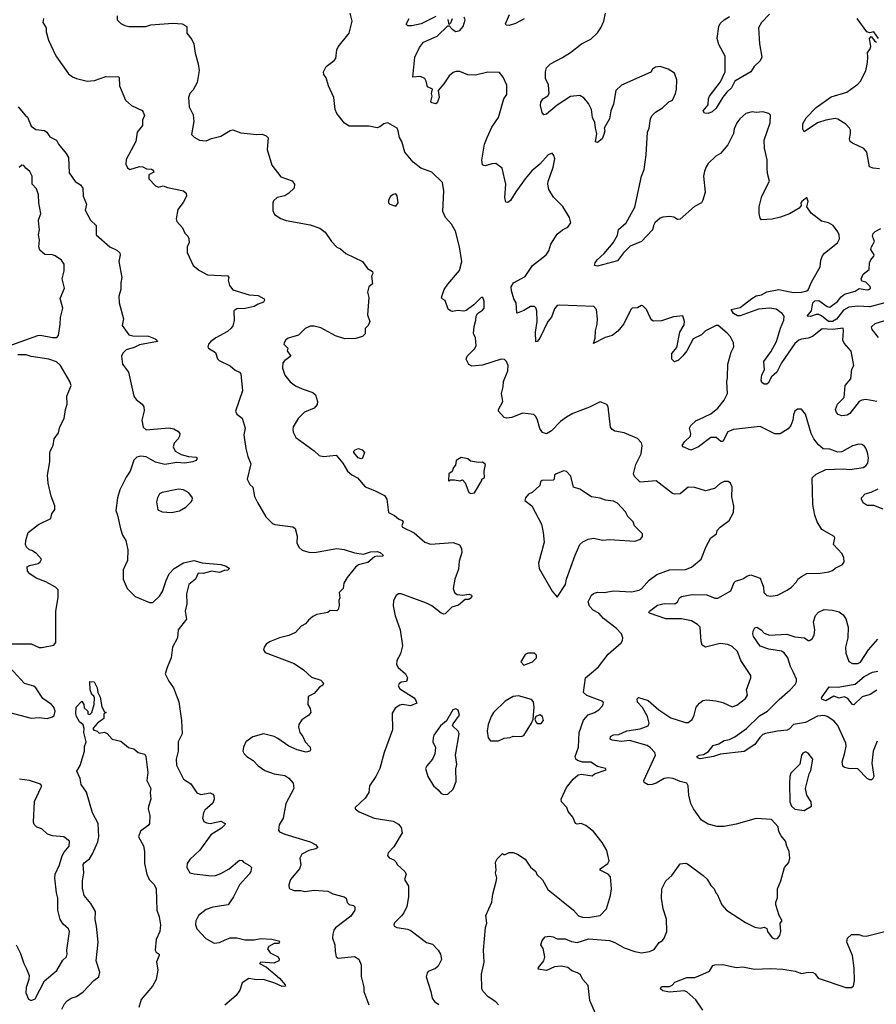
# Model space of a CAD drawing. Extents: x 2086813 to 2278017, y 548126 to 753336.
# Tile 423 of 461: x 2204309 to 2210724, y 718749 to 726127. Entities that reach past the tile are written whole.
import ezdxf

# ---------------------------------------------------------------- set-up
doc = ezdxf.new("R2010")
doc.units = 0

msp = doc.modelspace()

# ---------------------------------------------------------------- linework, layer by layer
at = {"layer": '0CON10XD'}
for points in [[(2204485.8, 726135), (2204482, 726105), (2204506, 726065), (2204508, 726035), (2204525, 725972.5), (2204579.2, 725855), (2204675, 725722), (2204705, 725698.6), (2204735, 725685.7), (2204815, 725666.7), (2204867.9, 725672.1), (2204955, 725700), (2205048.3, 725698.3), (2205053, 725693), (2205055, 725630), (2205100, 725525), (2205146.7, 725485), (2205225, 725446), (2205234, 725435), (2205242.3, 725407.7), (2205228.9, 725375), (2205227.8, 725335), (2205188.6, 725285), (2205178, 725215), (2205105, 725080), (2205103.3, 725045), (2205116.4, 725016.4), (2205133.6, 725003.6), (2205205, 725026.7), (2205230, 725025), (2205258.3, 725008.3), (2205295, 725006.7), (2205309.3, 724999.3), (2205312.5, 724985), (2205276.7, 724963.3), (2205276, 724935), (2205325, 724881.9), (2205347.1, 724872.9), (2205383, 724883), (2205415, 724870), (2205534.4, 724844.4), (2205556.1, 724826.1), (2205556.9, 724805), (2205533.4, 724756.6), (2205492.9, 724705), (2205480.8, 724635), (2205486.2, 724615), (2205527.9, 724567.9), (2205546.4, 724526.4), (2205567.5, 724505), (2205576.4, 724486.4), (2205576.7, 724455), (2205563.9, 724426.1), (2205561.7, 724381.7), (2205607.5, 724285), (2205656.4, 724246.4), (2205715, 724216.2), (2205868.6, 724208.6), (2205875.9, 724195.9), (2205871.2, 724175), (2205878.8, 724135), (2205903.8, 724103.8), (2206027.5, 724065), (2206095, 724059.4), (2206138.9, 724035), (2206142.5, 724025), (2206135, 724011.2), (2206093.6, 723996.4), (2206065, 723978.2), (2205998.1, 723961.9), (2205935, 723960.8), (2205911.2, 723945), (2205916.1, 723873.9), (2205905.9, 723834.1), (2205893.3, 723815), (2205865, 723791.2), (2205777.3, 723742.7), (2205740, 723715), (2205722.5, 723695), (2205717.5, 723675), (2205723.3, 723665), (2205774.3, 723634.3), (2205791.2, 723585), (2205802.1, 723572.1), (2205885, 723532.5), (2205921.7, 723501.7), (2205955, 723486.9), (2205965, 723473.3), (2205976.9, 723345), (2205924.1, 723194.1), (2205935, 723170), (2205975, 723140), (2205997.3, 723065), (2205987.9, 723015), (2206001.6, 722915), (2206016.6, 722855), (2206039.4, 722799.4), (2206012.5, 722685), (2206032.5, 722645), (2206053.6, 722623.6), (2206066.2, 722555), (2206089.7, 722509.7), (2206152.1, 722402.1), (2206202.7, 722352.7), (2206220, 722345), (2206355, 722325.6), (2206371.2, 722315), (2206387.7, 722257.7), (2206384.6, 722204.6), (2206402.1, 722172.1), (2206425, 722152.2), (2206475, 722137.3), (2206516.2, 722133.8), (2206685, 722164.5), (2206737.6, 722157.6), (2206815, 722132.5), (2206883, 722123), (2206935, 722139.2), (2206985, 722141.4), (2207008.8, 722135), (2207030, 722115), (2207026.4, 722103.6), (2206987, 722107), (2206965, 722102.2), (2206915, 722058.5), (2206845, 722041.4), (2206824, 722025), (2206761.7, 721948.3), (2206736.7, 721905), (2206732.5, 721865), (2206702.5, 721835), (2206707.5, 721795), (2206700, 721775), (2206701.7, 721738.3), (2206693.6, 721706.4), (2206683, 721697), (2206635, 721700), (2206615.9, 721684.1)], [(2205037.5, 726155), (2205037.5, 726125), (2205065, 726097.5), (2205095, 726082.5), (2205125, 726076.7), (2205253.6, 726076.4), (2205290.5, 726089.5), (2205455, 726101.2), (2205525, 726096.2), (2205560, 726075), (2205561.2, 726025), (2205597.5, 725977.5), (2205613.8, 725945), (2205622.5, 725875), (2205645.7, 725795), (2205652.9, 725745), (2205636.9, 725655), (2205608, 725602), (2205584, 725575), (2205574, 725545), (2205578.9, 725475), (2205607.5, 725415), (2205613.8, 725365), (2205596.4, 725266.4), (2205615, 725246.7), (2205655, 725223.8), (2205705, 725218.8), (2205745, 725236.2), (2205815, 725253.8), (2205885, 725296.2), (2205905, 725301.2), (2205965, 725280), (2206085, 725266.7), (2206125, 725268.8), (2206155, 725256.7), (2206169.3, 725240.7), (2206162, 725155), (2206195.8, 725035.8), (2206265, 724948.8), (2206348.3, 724918.3), (2206367.5, 724895), (2206363.3, 724865), (2206325, 724826.7), (2206295, 724806.7), (2206236.1, 724793.9), (2206209.3, 724770.7), (2206203.3, 724755), (2206203.6, 724696.4), (2206217, 724667), (2206265, 724636.7), (2206305, 724623.3), (2206485, 724588.8), (2206557.5, 724565), (2206597.5, 724535), (2206643.9, 724463.9), (2206685, 724422.5), (2206710.7, 724410.7), (2206752.5, 724375), (2206876.1, 724316.1), (2206913.6, 724263.6), (2206950.7, 724240.7), (2206953.3, 724225), (2206942.5, 724205), (2206951.7, 724148.3), (2206923.9, 724126.1), (2206912.5, 724085), (2206923.3, 724045), (2206914, 723915), (2206930.8, 723865), (2206918, 723835), (2206897, 723813), (2206897.1, 723772.9)], [(2207894, 718745), (2207875, 718766.7), (2207817.5, 718805), (2207780, 718845), (2207770, 718865), (2207768, 718975), (2207786.1, 719066.1), (2207782, 719155), (2207796.1, 719323.9), (2207806.1, 719356.1), (2207800.8, 719415), (2207843.8, 719515), (2207851.2, 719575), (2207878.3, 719668.3), (2207883.3, 719695), (2207871.2, 719735), (2207876.7, 719755), (2207872.5, 719815), (2207885, 719840), (2207925, 719880), (2207932.5, 719872.5), (2207945, 719872.5), (2207975, 719887.5), (2208005, 719886.7), (2208037.5, 719875), (2208095, 719836.7), (2208135, 719776.7), (2208173.3, 719745), (2208182.5, 719722.5), (2208223, 719683), (2208265, 719608.8), (2208456.2, 719455), (2208492.8, 719412.8), (2208522.6, 719402.6), (2208565, 719400), (2208655, 719415.6), (2208704, 719465), (2208734.2, 719565), (2208740.8, 719615), (2208734, 719705), (2208716.2, 719725), (2208656.2, 719755), (2208656, 719765), (2208714.2, 719805), (2208724.3, 719825), (2208705, 719902.5), (2208672.3, 719962.3), (2208605, 720043.3), (2208548, 720088), (2208515, 720103.3), (2208485, 720100), (2208472.5, 720105), (2208450.7, 720150.7), (2208417.5, 720195), (2208406.7, 720225), (2208366.7, 720265), (2208363.8, 720285), (2208405, 720373.3), (2208454, 720435), (2208491.3, 720468.7), (2208515.7, 720474.3), (2208595, 720461.2), (2208614.1, 720475.9), (2208700, 720505), (2208695, 720516.7), (2208635, 720531.2), (2208585, 720562.5), (2208525, 720564.4), (2208487.1, 720577.1), (2208475, 720586.7), (2208468, 720605), (2208493.8, 720675), (2208500, 720785), (2208530.6, 720879.4), (2208565, 720918.9), (2208613.8, 720935), (2208646, 720955), (2208674.1, 720985.9), (2208681.2, 721005), (2208675, 721018.8), (2208555, 721063.1), (2208532.5, 721085), (2208546, 721195), (2208605.7, 721244.3), (2208642.7, 721277.3), (2208716.8, 721373.2), (2208812.7, 721457.3), (2208823.8, 721475), (2208826.2, 721495), (2208816, 721525), (2208775, 721567.5), (2208679.8, 721639.8), (2208645, 721679.5), (2208602.7, 721702.7), (2208575, 721733.1), (2208565.5, 721765), (2208590, 721815), (2208605, 721827.3), (2208635, 721836.5), (2208685, 721835.7), (2208755, 721846.9), (2208890.3, 721839.7), (2208947.6, 721852.4), (2208965, 721861.2), (2209023, 721927), (2209081.4, 721968.6), (2209175, 722003.5), (2209295, 722007.5), (2209340, 722025), (2209412, 722085), (2209450.5, 722180.5), (2209484.5, 722245.5), (2209526.2, 722275), (2209531.7, 722298.3), (2209555, 722323.3), (2209621.2, 722375), (2209654, 722435), (2209658.3, 722481.7), (2209642.3, 722552.3), (2209643.8, 722625), (2209633.3, 722655), (2209615, 722666.2), (2209584.2, 722665.8), (2209555, 722651.2), (2209513.3, 722615), (2209445, 722597.5), (2209365, 722622), (2209315, 722623.8), (2209255, 722574), (2209215, 722571.2), (2209197.7, 722577.7), (2209075, 722670.8), (2208955, 722660.8), (2208912.5, 722705), (2208905.7, 722725), (2208923.1, 722795), (2208962.5, 722875), (2208970, 722935), (2208965.9, 722955.9), (2208935, 722988.8), (2208835, 723031.2), (2208765, 723043.3), (2208745, 723056.7), (2208734.3, 723074.3), (2208715.9, 723225.9), (2208705, 723242.5), (2208655, 723262.5), (2208576, 723224), (2208452.5, 723175), (2208405, 723148.8), (2208358.8, 723115), (2208292.5, 723045), (2208253, 723023), (2208225, 723032.5), (2208205, 723062.5), (2208185.9, 723125.9), (2208173.6, 723153.6), (2208158.8, 723168.8), (2208075, 723177.5), (2207995, 723145.8), (2207955, 723140), (2207937.5, 723145), (2207895, 723193.3), (2207894, 723205), (2207926, 723265), (2207917.1, 723325), (2207930.6, 723375), (2207931.1, 723415), (2207965.7, 723495), (2207965.8, 723535), (2207953.8, 723565), (2207939.5, 723579.5), (2207913.9, 723583.9), (2207775, 723537.1), (2207695, 723531.2), (2207672.3, 723542.3), (2207652, 723582), (2207660, 723605), (2207716.2, 723663.8), (2207726.9, 723685), (2207723, 723743), (2207708, 723775), (2207712.3, 723827.7), (2207726, 723875), (2207727.5, 723905), (2207737.5, 723925), (2207775, 723950), (2207786.7, 723965), (2207787.7, 724017.7), (2207776.7, 724045), (2207765, 724046.2), (2207710.5, 723989.5), (2207652.2, 723947.8), (2207635, 723942), (2207586.9, 723946.9), (2207550.3, 723940.3), (2207534.1, 723944.1), (2207518.8, 723958.8), (2207495, 724023.3), (2207473.3, 724035), (2207468.8, 724045), (2207488.8, 724105), (2207514.2, 724145.8), (2207603.6, 724246.4), (2207620, 724315), (2207602.5, 724425), (2207572.1, 724542.1), (2207543.8, 724595), (2207498.8, 724645), (2207478.8, 724688.8), (2207484.4, 724845), (2207476.2, 724906.2), (2207394.1, 724984.1), (2207313.3, 725015), (2207255, 725058), (2207191.9, 725135), (2207170.8, 725215), (2207154.2, 725245), (2207144, 725295), (2207135, 725313.3), (2207117.5, 725325), (2207065, 725354.2), (2207035, 725345.6), (2207005, 725324), (2206985, 725317.5), (2206925, 725328.9), (2206775, 725330), (2206741.7, 725351.7), (2206684.2, 725425), (2206672.5, 725455), (2206662, 725545), (2206621.2, 725631.2), (2206605, 725690), (2206587.5, 725715), (2206583.3, 725735), (2206604.1, 725775.9), (2206665, 725820), (2206676.7, 725835), (2206685, 725900), (2206695, 725922.5), (2206775, 726026.7), (2206798, 726115), (2206783.8, 726175)], [(2207425, 726151.2), (2207315, 726096), (2207245, 726082), (2207215, 726082), (2207203.9, 726093.9), (2207225.8, 726135)], [(2207721.2, 725711.2), (2207665, 725713.3), (2207605, 725738.1), (2207575, 725738.6), (2207555, 725732), (2207525, 725706.2), (2207486, 725645), (2207443, 725597), (2207451.2, 725545), (2207436.1, 725503.9), (2207425, 725497.5), (2207395, 725503.3), (2207386.7, 725515), (2207396.7, 725555), (2207393.3, 725575), (2207400, 725605), (2207362.7, 725622.7), (2207353.8, 725665), (2207343.3, 725685), (2207310.7, 725700.7), (2207252.5, 725695), (2207268.6, 725845), (2207302.5, 725917.5), (2207332.1, 725957.9), (2207435, 726004.2), (2207515, 726080), (2207525, 726080), (2207546.7, 726055), (2207575, 726039.2), (2207605, 726046.9), (2207631.1, 726075), (2207644.2, 726125), (2207638, 726145)], [(2207547.5, 726132.5), (2207535, 726100), (2207525, 726090), (2207517, 726127)], [(2208087.3, 726132.7), (2208022.6, 726097.4), (2207973.6, 726083.6), (2207953.3, 726085), (2207946, 726095), (2207977.5, 726165)], [(2210728.8, 723265), (2210645, 723280.8), (2210614.7, 723275.3), (2210595.3, 723264.7), (2210525.4, 723175), (2210505, 723162.5), (2210465, 723157.5), (2210438.3, 723168.3), (2210425, 723183.8), (2210419.1, 723205), (2210433.8, 723245), (2210484, 723295), (2210492.2, 723385), (2210534.2, 723435), (2210542.1, 723507.9), (2210556, 723535), (2210535, 723642.5), (2210483.6, 723703.6), (2210473.1, 723725), (2210479.4, 723795), (2210475, 723816.2), (2210395.2, 723804.8), (2210319.7, 723810.3), (2210247.4, 723752.6), (2210215, 723741.1), (2210165, 723734.2), (2210145, 723724.3), (2210115, 723699.4), (2210014.6, 723555), (2209979.6, 723485), (2209938.9, 723451.1), (2209915, 723404.4), (2209905, 723396.9), (2209885, 723396.9), (2209867.5, 723407.5), (2209861.8, 723425), (2209867.9, 723465), (2209886.7, 723503.3), (2209881.1, 723565), (2209935, 723638.5), (2209976.8, 723715), (2210007, 723815), (2210032.7, 723875), (2210033.2, 723905), (2210018, 723925), (2209975, 723957.7), (2209925, 723965.2), (2209842.4, 723957.6), (2209705, 723908), (2209685, 723906.8), (2209655.6, 723925), (2209636.2, 723955), (2209705, 723971.5), (2209791.8, 724038.2), (2209825, 724057.1), (2209865, 724066.4), (2209905, 724087.5), (2209994.6, 724104.6), (2210041.2, 724095), (2210105, 724083.1), (2210165, 724084.4), (2210205, 724094.4), (2210215, 724103.1), (2210240.5, 724165), (2210304.2, 724275), (2210308.6, 724325), (2210321.7, 724358.3), (2210335, 724376.7), (2210432.5, 724455), (2210447.5, 724485), (2210446.2, 724515), (2210437.3, 724537.3), (2210400, 724585), (2210365, 724605.8), (2210315, 724618), (2210236.6, 724676.6), (2210203.3, 724725), (2210214.2, 724765), (2210205, 724793.3), (2210166.2, 724765), (2210160, 724755), (2210162.5, 724735), (2210147.5, 724715), (2210075, 724672.5), (2210006.4, 724646.4), (2209945, 724631.2), (2209865, 724627.5), (2209855, 724640), (2209847.5, 724675), (2209847.5, 724725), (2209866, 724805), (2209924, 724916), (2209910.5, 724975), (2209907.8, 725017.8), (2209906.8, 725076.8), (2209886, 725165), (2209884.1, 725224.1), (2209930, 725355), (2209931.7, 725411.7), (2209920, 725425), (2209875, 725436), (2209825, 725432), (2209795, 725437.5), (2209746.7, 725425), (2209701.2, 725385), (2209680, 725355), (2209660.3, 725309.7), (2209655.8, 725275), (2209611.3, 725188.7), (2209557.5, 725125), (2209522.5, 725105), (2209465, 725048.6), (2209451.1, 725025), (2209437.4, 724992.6), (2209431.1, 724955), (2209442, 724835), (2209426.2, 724775), (2209413.8, 724755), (2209362.5, 724727.5), (2209255, 724632), (2209235, 724630), (2209207.3, 724647.3), (2209175, 724653.3), (2209125, 724648.1), (2209105, 724638.9), (2209066, 724605), (2209055.7, 724585), (2209047.5, 724552.5), (2208966.2, 724465), (2208881.4, 724428.6), (2208831.2, 724378.8), (2208785, 724320), (2208635, 724279.2), (2208613.3, 724285), (2208618, 724305), (2208633, 724327), (2208685, 724375.7), (2208753.5, 724455), (2208785, 724513.3), (2208794, 724555), (2208852, 724605), (2208915, 724722.5), (2208965.8, 724955), (2208985.8, 725005), (2209000, 725115), (2209011.1, 725285), (2209022.2, 725315), (2209033.4, 725386.6), (2209045, 725410), (2209070, 725435), (2209123, 725467), (2209169.5, 725510.5), (2209196.7, 725525), (2209221.2, 725575), (2209228.8, 725605), (2209231.2, 725675), (2209213.3, 725725), (2209165, 725756.7), (2209105, 725776.7), (2209069.3, 725770.7), (2209047.5, 725755), (2209035, 725732.5), (2208816.7, 725635), (2208774.4, 725595.6), (2208756.8, 725493.2), (2208735.7, 725445), (2208725.8, 725385), (2208686.7, 725315), (2208690, 725295), (2208683.9, 725266.1), (2208670, 725235), (2208635, 725206.7), (2208621.7, 725211.7), (2208632, 725275), (2208620, 725315), (2208617, 725357), (2208597.5, 725395), (2208590.8, 725455), (2208569.7, 725499.7), (2208535, 725540), (2208505, 725560), (2208435, 725551.9), (2208333.9, 725486.1), (2208255, 725417.8), (2208233.4, 725413.4), (2208221.1, 725431.1), (2208210, 725485), (2208211.2, 725508.8), (2208226.9, 725533.1), (2208264.2, 725555.8), (2208274, 725575), (2208269.3, 725639.3), (2208246.4, 725686.4), (2208246, 725735), (2208254, 725765), (2208285, 725795.8), (2208375, 725844), (2208435, 725881.2), (2208516.7, 725945), (2208585, 725981.4), (2208635, 726028.1), (2208662.2, 726065), (2208682.5, 726115), (2208695.6, 726175)], [(2209925, 726168.1), (2209864.4, 726105), (2209841.8, 726065), (2209848.9, 725945), (2209866.3, 725846.3), (2209855, 725819.2), (2209808.8, 725775), (2209783.3, 725735), (2209663.6, 725666.4), (2209640.8, 725615), (2209605.6, 725584.4), (2209574.4, 725545.6), (2209525.7, 725465), (2209495, 725436), (2209465, 725424.2), (2209437.5, 725427.5), (2209427.5, 725445), (2209465, 725490), (2209466.7, 725535), (2209473.8, 725555), (2209558.2, 725661.8), (2209592.9, 725735), (2209593, 725853), (2209545, 725940), (2209531.9, 725985), (2209544.5, 726075), (2209555, 726097.5), (2209584.6, 726125.4), (2209625, 726150)], [(2210740, 725985), (2210705, 726036.2), (2210675, 726027.5), (2210652.5, 726035), (2210580, 726135)], [(2210748.8, 725008.8), (2210700, 725015), (2210673.3, 725025), (2210653.8, 725135), (2210630.5, 725160.5), (2210545, 725200.6), (2210528.9, 725215), (2210523.5, 725235), (2210531.4, 725275), (2210529.7, 725299.7), (2210524, 725315), (2210495, 725344), (2210435, 725380.8), (2210415, 725385.6), (2210345, 725373.1), (2210285, 725353.1), (2210185, 725287.5), (2210175, 725307.5), (2210174.2, 725345.8), (2210199.8, 725390.2), (2210275, 725468.6), (2210385, 725548.5), (2210502.5, 725585), (2210587, 725643), (2210606.2, 725665), (2210645.8, 725744.2), (2210658.8, 725805), (2210660, 725845), (2210658.3, 725881.7), (2210676.1, 725903.9), (2210683.3, 725925), (2210673, 725987), (2210685, 726000), (2210713.3, 725965), (2210725, 725958.8)], [(2208620.5, 718680.5), (2208577.7, 718777.7), (2208565, 718890), (2208527.5, 718935), (2208509.3, 718969.3), (2208487.5, 718985), (2208445, 719000.8), (2208415, 719023.8), (2208365, 719034.3), (2208315, 719030.8), (2208255, 719001.4), (2208191.7, 719011.7), (2208194, 719025), (2208233.1, 719075), (2208241.4, 719105), (2208228.3, 719168.3), (2208212, 719195), (2208221.9, 719228.1), (2208243.3, 719255), (2208275, 719259.2), (2208304.1, 719254.1), (2208335, 719238.8), (2208395, 719240.8), (2208440.2, 719220.2), (2208485, 719212.5), (2208571.4, 719238.6), (2208725, 719226.4), (2208765, 719213.3), (2208835, 719173.1), (2208915.8, 719144.2), (2208965, 719134.4), (2209026.1, 719143.9), (2209059.5, 719160.5), (2209098.8, 719211.2), (2209122.7, 719227.3), (2209135.7, 719244.3), (2209155.8, 719295), (2209154, 719386), (2209127.1, 719465), (2209114.2, 719545), (2209116.7, 719615), (2209146.7, 719675), (2209192.5, 719715), (2209255, 719802.5), (2209295, 719807.5), (2209310.7, 719800.7), (2209427.5, 719715), (2209456.4, 719686.4), (2209485, 719640), (2209510, 719615), (2209522.5, 719585), (2209532.5, 719575), (2209567.5, 719495), (2209602.5, 719455), (2209745, 719363.3), (2209815, 719326.7), (2209855, 719320), (2209885, 719327.5), (2209905, 719317.5), (2209910, 719295), (2209945, 719246.7), (2209965, 719238.8), (2209985, 719243.3), (2210002.5, 719265), (2210010, 719295), (2210003, 719357), (2210020, 719375), (2209996, 719415), (2209971.2, 719495), (2209971.2, 719515), (2209983, 719547), (2209984, 719615), (2210008.8, 719675), (2210036.7, 719775), (2210069.3, 719810.7), (2210076.7, 719845), (2210071.2, 719895), (2210053.3, 719935), (2210045, 719972.5), (2210011.2, 720011.2), (2209993.3, 720045), (2209988.3, 720078.3), (2209940, 720135), (2209825, 720142.5), (2209675, 720098), (2209585, 720082), (2209532.3, 720082.3), (2209465, 720098.8), (2209415, 720130), (2209355, 720213.3), (2209334.3, 720254.3), (2209320, 720315), (2209315.9, 720385.9), (2209305, 720406.7), (2209255, 720419.2), (2209202.2, 720442.2), (2209165, 720446.7), (2209135, 720440.6), (2209075, 720405.7), (2209045, 720395.8), (2209015, 720394.3), (2208985, 720410), (2208984.2, 720425), (2209071.1, 720615), (2209065.7, 720635), (2209032.1, 720672.1), (2209007.6, 720687.6), (2208875, 720725.4), (2208815, 720719.1), (2208745, 720727.5), (2208731.2, 720735), (2208734, 720755), (2208755, 720768.1), (2208795, 720770.6), (2208855, 720799.1), (2208955, 720814.4), (2209015, 720836.2), (2209023.1, 720855), (2209010, 720905), (2208972.1, 720972.1), (2208935, 721014), (2208933.2, 721036.8), (2208942.7, 721047.3), (2209016.6, 721026.6), (2209095, 720954.5), (2209185, 720895.6), (2209295, 720860), (2209315, 720861.2), (2209345.8, 720884.2), (2209361.2, 720915), (2209376, 720975), (2209398.8, 721005), (2209425.7, 721024.3), (2209455, 721030.6), (2209522.7, 721022.7), (2209575, 721010.8), (2209645, 720978.8), (2209679.7, 720990.3), (2209745, 721040.8), (2209758.9, 721065), (2209751.4, 721105), (2209783.8, 721195), (2209783.6, 721213.6), (2209710.6, 721325), (2209685, 721392), (2209645, 721429.2), (2209612.5, 721445), (2209555, 721451.4), (2209445.6, 721425.6), (2209419.4, 721439.4), (2209413, 721467), (2209404.3, 721575), (2209386, 721595), (2209341.3, 721621.3), (2209265, 721637.3), (2209147.6, 721637.6), (2209025, 721680.6), (2209021.1, 721685), (2209025.6, 721695), (2209085, 721739.7), (2209135, 721753.4), (2209215, 721750), (2209236.2, 721765), (2209250, 721795), (2209265, 721804), (2209345, 721819.4), (2209455, 721816.5), (2209515, 721793.3), (2209537.2, 721792.8), (2209635, 721848), (2209660, 721910), (2209669.5, 721920.5), (2209725, 721936.7), (2209755, 721956.2), (2209785, 721966.2), (2209853.3, 721943.3), (2209879.2, 721875), (2209881.2, 721835), (2209905, 721811.2), (2209935, 721808), (2209985, 721814), (2210056.9, 721853.1), (2210089.2, 721875), (2210126.7, 721915), (2210137.5, 721935), (2210164.1, 721955.9), (2210205, 721976), (2210305, 721980), (2210369.2, 721990.8), (2210395, 722000), (2210415, 722016.7), (2210470, 722045), (2210482.5, 722065), (2210480, 722095), (2210467.5, 722125), (2210402.5, 722195), (2210412.5, 722245), (2210407.5, 722255), (2210315.7, 722305.7), (2210280.8, 722365), (2210264.2, 722415), (2210250, 722495), (2210243.3, 722695), (2210275, 722721.2), (2210345, 722755.8), (2210475, 722762), (2210525, 722756.9), (2210625, 722771.4), (2210646.2, 722785), (2210662, 722805), (2210665.8, 722845), (2210658.6, 722885), (2210645.4, 722915.4), (2210635, 722932), (2210615, 722944.2), (2210594.3, 722945.7), (2210545.6, 722934.4), (2210465, 722888), (2210435, 722885.8), (2210375, 722908.8), (2210325, 722912), (2210290.7, 722940.7), (2210255.6, 722985.6), (2210235.8, 723025), (2210195, 723170), (2210165, 723207.5), (2210135, 723207.5), (2210115, 723192.5), (2210103.8, 723165), (2210100, 723125), (2210084, 723085), (2210065, 723062), (2210005, 723023.8), (2209965, 723024), (2209855, 723079.2), (2209655, 723056.5), (2209612.3, 723037.7), (2209575, 722966), (2209560, 722965), (2209525, 722995.6), (2209485, 722995.5), (2209392.6, 722927.4), (2209335, 722901.8), (2209276.7, 722925), (2209269.2, 722935), (2209286.9, 722963.1), (2209333.8, 723005), (2209335.9, 723025.9), (2209326.2, 723065), (2209334, 723085), (2209375, 723122.5), (2209395, 723130.4), (2209485, 723174.6), (2209536.4, 723215), (2209585.8, 723275), (2209608.8, 723325), (2209604.2, 723414.2), (2209610.8, 723445), (2209613.3, 723545), (2209636.7, 723635), (2209657.1, 723675), (2209655.8, 723705), (2209631.7, 723751.7), (2209607.9, 723777.9), (2209540, 723835), (2209525, 723835.6), (2209445.8, 723795), (2209415, 723766.7), (2209353.1, 723735), (2209305, 723645.6), (2209275, 723607.5), (2209242, 723575), (2209212, 723562), (2209192.5, 723582.5), (2209193.8, 723625), (2209229.1, 723670.9), (2209251.9, 723785), (2209285, 723840), (2209288.6, 723865), (2209275, 723906.7), (2209205, 723901.2), (2209115, 723870), (2209055, 723867.5), (2209042.5, 723875), (2209030, 723895), (2209004.1, 723954.1), (2208975, 723983.8), (2208965, 723986.2), (2208935, 723968), (2208896.7, 723965), (2208885.8, 723955), (2208833.1, 723846.9), (2208787.8, 723792.2), (2208745, 723760.8), (2208694.5, 723745.5), (2208605, 723700), (2208618.3, 723741.7), (2208620, 723795), (2208633.3, 723845), (2208635.5, 723885), (2208629.4, 723955), (2208608.8, 723978.8), (2208355, 723988.5), (2208335, 723984.4), (2208315, 723959.2), (2208292.7, 723897.3), (2208263.6, 723865), (2208205, 723740), (2208185, 723715.8), (2208175, 723712), (2208171.1, 723785), (2208185.3, 723864.7), (2208180.8, 723945), (2208175, 723967.5), (2208165, 723976.7), (2208135, 723978), (2208085, 723947.5), (2208035, 723927.5), (2208031.2, 723931.2), (2208026.7, 724005), (2208010.6, 724035), (2207992.5, 724095), (2207990, 724125), (2208006.2, 724155), (2208095, 724202), (2208150, 724285), (2208252, 724365), (2208270.8, 724395), (2208285.8, 724444.2), (2208335, 724520), (2208375, 724553.3), (2208415, 724572.5), (2208437.5, 724605), (2208426.7, 724645), (2208377.3, 724727.3), (2208307.6, 724797.6), (2208272.5, 724855), (2208262.9, 724895), (2208265.7, 724914.3), (2208305, 725022.5), (2208315.8, 725085), (2208309.5, 725109.5), (2208296.1, 725126.1), (2208266, 725114), (2208203.8, 725045), (2208145, 724994), (2208094.5, 724935.5), (2208023.7, 724836.3), (2207985, 724770.8), (2207965, 724755.8), (2207950.6, 724760.6), (2207941.4, 724795), (2207950, 724895), (2207921.2, 725015), (2207875, 725048.8), (2207845, 725048), (2207795, 725031.2), (2207783.6, 725033.6), (2207775, 725040), (2207768.6, 725075), (2207790.9, 725195), (2207809.1, 725245), (2207845, 725322), (2207895, 725393.3), (2207935.6, 725534.4), (2207956.2, 725566.2), (2207956.1, 725636.1), (2207928.8, 725695), (2207901.7, 725731.7), (2207815, 725733.8), (2207721.2, 725711.2)], [(2204296.7, 725475), (2204350.7, 725410.7)], [(2204350.7, 725410.7), (2204366.1, 725396.1), (2204395, 725330), (2204430, 725305), (2204495, 725296.2), (2204512.5, 725285), (2204535, 725248.8), (2204583.3, 725225), (2204598.8, 725195), (2204657.5, 725125), (2204673.3, 725095), (2204678.3, 724978.3), (2204724.3, 724914.3), (2204765, 724890), (2204782, 724865), (2204784, 724805), (2204808, 724745), (2204799.5, 724699.5), (2204840, 724625), (2204882, 724585), (2204882, 724515), (2204983.6, 724423.6), (2205035, 724400.8), (2205059.1, 724379.1), (2205061.4, 724365), (2205050, 724315), (2205072.9, 724195), (2205065.8, 724154.2), (2205067.1, 724105), (2205052.2, 724055), (2205053.3, 724005), (2205085.6, 723885), (2205076, 723835), (2205125.7, 723765.7), (2205155, 723758.1), (2205272.5, 723755), (2205322.5, 723735), (2205336.7, 723725), (2205340, 723715), (2205205, 723689.5), (2205165, 723670.4), (2205106.2, 723653.8), (2205081.5, 723628.5), (2205070, 723605), (2205079.6, 723545), (2205122.5, 723485), (2205163.3, 723305), (2205181, 723281), (2205225.5, 723245), (2205238.2, 723225), (2205241.3, 723195), (2205222.9, 723125), (2205233.7, 723073.7), (2205255, 723053.6), (2205425, 723068.9), (2205462.1, 723062.1), (2205494.1, 723044.1), (2205508.8, 723025), (2205506.2, 723005), (2205496.2, 722985), (2205466.8, 722953.2), (2205457.5, 722925), (2205474, 722895), (2205519.1, 722869.1), (2205573.6, 722853.6), (2205630, 722850), (2205636.7, 722845), (2205636.2, 722835), (2205626.6, 722823.4), (2205605, 722813.1), (2205545, 722804.4), (2205485, 722809.4), (2205395, 722794.4), (2205325, 722811.9), (2205255, 722851.5), (2205215, 722857.1), (2205185, 722850), (2205163, 722827), (2205135.6, 722744.4), (2205105, 722700), (2205058.5, 722605), (2205040, 722545), (2205028.9, 722448.9), (2205041.4, 722415), (2205062.6, 722312.6), (2205079.2, 722265), (2205104, 722225), (2205117.5, 722155), (2205115.6, 722074.4), (2205083.1, 722005), (2205083.1, 721935), (2205114.6, 721865), (2205173.9, 721803.9), (2205279.7, 721759.7), (2205305, 721760), (2205355, 721808.5), (2205377.7, 721842.3), (2205404.5, 721925), (2205428.9, 721975), (2205465, 722014.4), (2205535, 722058), (2205613.6, 722073.6), (2205675, 722056), (2205815, 722045.7), (2205855, 722031.2), (2205880, 722015), (2205867, 722003), (2205840.7, 721999.3), (2205805, 721984), (2205745, 721994.3), (2205685, 721976.2), (2205645, 721980), (2205625.8, 721935), (2205574.2, 721895), (2205558.8, 721825), (2205559.7, 721750.3), (2205548.8, 721695), (2205558.8, 721635), (2205496.2, 721555), (2205490, 721495), (2205452.5, 721425), (2205442.5, 721345), (2205413, 721273), (2205398.8, 721225), (2205425, 721170), (2205461.2, 721121.2), (2205500.8, 721015), (2205521.2, 720875), (2205525.4, 720775), (2205496.2, 720715), (2205496.2, 720645), (2205480.4, 720585), (2205481.9, 720541.9), (2205535.7, 720435.7), (2205590.9, 720400.9), (2205635, 720334), (2205665, 720321.4), (2205735, 720332.5), (2205754.3, 720324.3), (2205763, 720313), (2205765.7, 720285), (2205754.4, 720255.6), (2205695.8, 720205), (2205685.7, 720185), (2205678.8, 720145), (2205688.3, 720118.3), (2205707.7, 720107.7), (2205735, 720104.4), (2205815, 720121.8), (2205846.7, 720105), (2205844.2, 720095), (2205820, 720070), (2205740.6, 720019.4), (2205656.9, 719905), (2205582, 719835), (2205564, 719805), (2205560, 719775), (2205583.8, 719735), (2205615, 719725.7), (2205745, 719712.5), (2205775, 719715.5), (2205815, 719729.1), (2205877, 719763), (2205955, 719830), (2205975, 719826.7), (2205985, 719813.3), (2206028.8, 719788.8), (2206043.6, 719773.6), (2206038.8, 719745), (2206028, 719725), (2205954.2, 719645), (2205908.8, 719555), (2205870, 719495), (2205755, 719477.5), (2205705, 719460), (2205648.8, 719415), (2205628.8, 719375), (2205626, 719345), (2205634.2, 719315), (2205702.2, 719242.2), (2205765, 719206.5), (2205805, 719213.1), (2205846.7, 719233.3), (2205885, 719248.1), (2205935, 719247.8), (2205995, 719231.5), (2206065, 719231.8), (2206115, 719241.3), (2206198.2, 719238.2), (2206247.5, 719225), (2206253.8, 719215), (2206246.2, 719205), (2206215, 719204.2), (2206175, 719182.5), (2206165.6, 719165), (2206184.1, 719134.1), (2206244.4, 719105), (2206252.9, 719087.1), (2206249.2, 719075), (2206212.9, 719057.1), (2206114.2, 719065.8), (2206103.8, 719055), (2206157.5, 719027.5), (2206254.4, 718945), (2206298, 718895), (2206300, 718885), (2206275, 718882.2), (2206218.6, 718908.6), (2206135, 718935.3), (2206083.4, 718933.4), (2206025, 718942.5), (2205975, 718910), (2205956.2, 718855), (2205928.8, 718815), (2205845, 718743.8)], [(2204215, 723679.1), (2204445, 723761.4), (2204465, 723764.2), (2204555, 723744.4), (2204586.7, 723745), (2204598.8, 723761.2), (2204612.9, 723845), (2204613.9, 723895), (2204630.9, 723965), (2204612.7, 724037.3), (2204643.1, 724115), (2204627.5, 724185), (2204640.6, 724245), (2204641.9, 724295), (2204622.5, 724325), (2204575, 724358.1), (2204555, 724365.7), (2204497.7, 724367.7), (2204460.4, 724400.4), (2204453.1, 724425), (2204457.1, 724475), (2204450.6, 724515), (2204456.5, 724555), (2204451.5, 724595), (2204449.5, 724625), (2204466, 724675), (2204451, 724755), (2204450.3, 724815), (2204435, 724858.6), (2204401.4, 724895), (2204400.9, 724955), (2204385, 724989.2), (2204354, 725015), (2204340, 725035), (2204325, 725037.5), (2204305, 725018.8)], [(2207125, 724730), (2207142.5, 724755), (2207136.4, 724806.4), (2207125, 724822.5), (2207105, 724817.5), (2207085, 724802.5), (2207070, 724775), (2207070, 724755), (2207080, 724745), (2207125, 724730)], [(2210825.8, 724015.8), (2210675.8, 723974.2), (2210585, 723980.6), (2210518, 723972), (2210479.7, 723950.3), (2210425, 723882.6), (2210395, 723864.4), (2210365, 723866.4), (2210315, 723908.8), (2210295, 723918), (2210275, 723918.2), (2210232.3, 723902.3), (2210207.5, 723905), (2210214.8, 723915.2), (2210239.6, 723945), (2210249.2, 724005), (2210265, 724021.2), (2210295, 724022.2), (2210355, 723978.5), (2210375, 723971.8), (2210434.6, 724015), (2210460.3, 724049.7), (2210485, 724069.6), (2210565, 724093.1), (2210595, 724112.9), (2210655, 724103.1), (2210668.8, 724105), (2210680, 724115), (2210677.4, 724127.4), (2210645, 724160), (2210615, 724167.5), (2210610, 724185), (2210625, 724220), (2210671.9, 724255), (2210674, 724305), (2210682.7, 724327.3), (2210706, 724355), (2210708, 724365), (2210684.3, 724405), (2210687.8, 724425), (2210711.5, 724465), (2210695.6, 724505), (2210701.9, 724525), (2210715, 724539.2), (2210757.3, 724562.7)], [(2206897.1, 723772.9), (2206876.3, 723753.7), (2206825, 723737.1), (2206744.3, 723734.3), (2206675, 723758.8), (2206565, 723817.5), (2206515, 723830.8), (2206485, 723830), (2206447.7, 723812.3), (2206395.9, 723764.1), (2206320.3, 723739.7), (2206303, 723727), (2206288.8, 723705), (2206286.7, 723695), (2206316.1, 723666.1), (2206312.5, 723645), (2206340, 723605), (2206295, 723574), (2206278.8, 723555), (2206276.2, 723515), (2206295, 723462.5), (2206335, 723413.3), (2206375, 723383.8), (2206425, 723360), (2206505, 723333.3), (2206523.3, 723315), (2206539.2, 723265), (2206535.7, 723244.3), (2206515, 723216.7), (2206442.5, 723185), (2206395, 723137.5), (2206357.5, 723075), (2206353.3, 723055), (2206357.5, 723035), (2206377.5, 722995), (2206515, 722896.7), (2206551.7, 722861.7), (2206583.2, 722853.2), (2206680, 722865), (2206730, 722805), (2206762.5, 722745), (2206795, 722717.5), (2206837.5, 722695), (2206896.1, 722626.1), (2206965, 722600), (2207041.7, 722561.7), (2207058, 722535), (2207070, 722435), (2207115, 722410.8), (2207145, 722385.6), (2207173.3, 722375), (2207181.2, 722365), (2207170, 722335), (2207176.7, 722325), (2207262.7, 722282.7), (2207341.7, 722211.7), (2207385, 722196.4), (2207555, 722208.9), (2207602.7, 722192.7), (2207618, 722165), (2207620, 722135), (2207600.8, 722069.2), (2207595, 722010), (2207567.5, 721935), (2207554, 721865), (2207564, 721835), (2207585, 721820.6), (2207624.2, 721815.8), (2207675, 721822), (2207692.5, 721815), (2207693.8, 721805), (2207681.3, 721788.7), (2207672.7, 721782.7), (2207645, 721782.5), (2207595, 721740), (2207545, 721724.3), (2207495, 721673.8), (2207485, 721671.2), (2207465, 721680), (2207396.2, 721735), (2207355, 721754.4), (2207165, 721825.8), (2207145, 721826), (2207127, 721813), (2207108.6, 721775), (2207106.7, 721735), (2207120.6, 721660.6), (2207158.9, 721555), (2207175.5, 721435), (2207161.1, 721375), (2207132.9, 721325), (2207131.4, 721295), (2207143.7, 721273.7), (2207198, 721225), (2207213.8, 721195), (2207205, 721167.5), (2207165, 721163.8), (2207149.5, 721150.5), (2207143.8, 721135), (2207155, 721114), (2207262.5, 721045), (2207276.7, 721026.7), (2207282.5, 721005), (2207235, 720985.8), (2207175, 720994.4), (2207155, 720990.6), (2207121.1, 720968.9), (2207099.5, 720930.5), (2207101.1, 720805), (2207038.1, 720635), (2207005.6, 720515), (2206975.7, 720455), (2206929.2, 720385), (2206924, 720335), (2206895, 720293.3), (2206820, 720225), (2206820, 720215), (2206851.7, 720191.7), (2206962.7, 720142.7), (2207105, 720122.5), (2207145, 720099.2), (2207165.8, 720075), (2207173.8, 720035), (2207110.5, 719929.5), (2207067.5, 719885), (2207062.5, 719865), (2207075, 719847.5), (2207110.7, 719830.7), (2207126.4, 719816.4), (2207137.5, 719795), (2207192.5, 719745), (2207202.5, 719725), (2207191.2, 719685), (2207220, 719635), (2207220, 719555), (2207207.3, 719482.7), (2207185.9, 719434.1), (2207167.7, 719412.3), (2207115, 719360), (2207110, 719345), (2207113.6, 719333.6), (2207133.9, 719323.9), (2207215, 719312), (2207239.7, 719299.7), (2207355, 719213.3), (2207399.3, 719199.3), (2207443.9, 719153.9), (2207461.2, 719125), (2207468.8, 719085), (2207444, 719035), (2207423.4, 719016.6), (2207368.8, 718995), (2207360, 718985), (2207352, 718955), (2207387.5, 718845), (2207396.7, 718795), (2207415, 718771.2), (2207448.8, 718748.8)], [(2210741.4, 723745), (2210694, 723805), (2210688, 723825), (2210715, 723850), (2210835, 723888.9)], [(2204225, 721451.2), (2204395, 721448.9), (2204455, 721423.6), (2204475, 721421.8), (2204565, 721440), (2204579.7, 721460.3), (2204580, 721695), (2204597.2, 721797.2), (2204596.4, 721855), (2204577.5, 721875), (2204505, 721914.4), (2204431.8, 721941.8), (2204384, 721975), (2204367.5, 721995), (2204365, 722026.7), (2204382.7, 722037.3), (2204447, 722053), (2204462.5, 722065), (2204472.5, 722085), (2204435, 722127.5), (2204400.7, 722150.7), (2204382.5, 722155), (2204360, 722175), (2204351.2, 722195), (2204353.8, 722225), (2204373.3, 722285), (2204448.8, 722345), (2204541.7, 722388.3), (2204548.8, 722425), (2204572.7, 722457.3), (2204572.5, 722485), (2204545, 722557.5), (2204520.8, 722655), (2204518, 722715), (2204533.8, 722815), (2204534.1, 722875.9), (2204538, 722895), (2204560, 722935), (2204568, 722985), (2204599.5, 723030.5), (2204608.8, 723075), (2204642.3, 723137.7), (2204651.2, 723205), (2204663.3, 723245), (2204661.2, 723305), (2204693.8, 723385), (2204684.4, 723415), (2204614.5, 723534.5), (2204585, 723563.2), (2204527.3, 723582.7), (2204395, 723603.1), (2204355.9, 723615.9), (2204293.7, 723616.3)], [(2206865, 722836.7), (2206843.3, 722845), (2206810, 722885), (2206810, 722895), (2206820, 722905), (2206845, 722913.3), (2206872.5, 722905), (2206890, 722885), (2206875, 722842.5), (2206865, 722836.7)], [(2207687, 722577), (2207715, 722582.5), (2207770, 722675), (2207770, 722685), (2207790, 722695), (2207787.5, 722745), (2207797.5, 722795), (2207775, 722812.5), (2207745, 722810), (2207685, 722820), (2207665, 722837.5), (2207615, 722847.5), (2207577.5, 722825), (2207571.7, 722788.3), (2207558.3, 722771.7), (2207548.3, 722741.7), (2207522.5, 722725), (2207520, 722675), (2207525, 722670), (2207535, 722680), (2207565, 722680), (2207605, 722672.5), (2207625, 722680), (2207645.9, 722655.9), (2207672.5, 722585), (2207687, 722577)], [(2208335, 721800), (2208397.5, 721895), (2208402.9, 721935), (2208470, 722115), (2208504, 722195), (2208525.5, 722214.5), (2208565, 722234.3), (2208605, 722241.4), (2208675, 722227.5), (2208725, 722230.8), (2208915, 722220), (2208957.5, 722235), (2208972.5, 722255), (2208972.5, 722275), (2208912.5, 722335), (2208903.8, 722365), (2208863.5, 722403.5), (2208845, 722438.8), (2208786.7, 722505), (2208755, 722519.2), (2208695, 722526.2), (2208655, 722541.2), (2208591.1, 722551.1), (2208505, 722608.8), (2208457.5, 722625), (2208437.2, 722707.2), (2208405, 722742.5), (2208385, 722745.8), (2208325.9, 722724.1), (2208313.3, 722715), (2208312.5, 722685), (2208305, 722677.5), (2208222.5, 722675), (2208210, 722665), (2208203.8, 722636.2), (2208147.5, 722585), (2208118.3, 722571.7), (2208096.7, 722545), (2208092.5, 722525), (2208143.6, 722483.6), (2208215.8, 722345.8), (2208230, 722285), (2208237.7, 722212.3), (2208193.8, 722055), (2208198.8, 722015), (2208297.5, 721845), (2208335, 721800)], [(2205445, 722434.7), (2205505, 722445.7), (2205552, 722475), (2205593.8, 722515), (2205601.2, 722525), (2205602, 722545), (2205575, 722581.2), (2205535, 722604.2), (2205498.3, 722608.3), (2205375, 722584.3), (2205355.6, 722574.4), (2205340, 722545), (2205334.2, 722515), (2205344.3, 722455), (2205375, 722438.5), (2205445, 722434.7)], [(2210775, 722459.5), (2210705, 722485.8), (2210655, 722486.2), (2210626.4, 722506.4), (2210612.5, 722535), (2210613.3, 722545), (2210640, 722575), (2210685, 722587.1), (2210738.3, 722611.7)], [(2210104.8, 721234.8), (2210081.4, 721281.4), (2210060.4, 721345), (2210035, 721382.5), (2210014.7, 721394.7), (2209919.6, 721409.6), (2209855, 721431.8), (2209805.6, 721505), (2209798.6, 721525), (2209801.2, 721545), (2209815, 721570), (2209830, 721575), (2209861.4, 721555), (2209885, 721530.6), (2209924.6, 721514.6), (2210055, 721522.2), (2210115, 721503.8), (2210185.5, 721495.5), (2210215, 721476.2), (2210225, 721476.2), (2210245, 721486.7), (2210260, 721515), (2210263.8, 721555), (2210254, 721615), (2210268.3, 721661.7), (2210291.7, 721688.3), (2210332.7, 721707.3), (2210395, 721701.9), (2210445, 721690), (2210475, 721666.2), (2210495, 721636.7), (2210512.9, 721575), (2210510.8, 721495), (2210494.3, 721425.7), (2210495, 721380), (2210517.7, 721317.7), (2210545, 721302), (2210585, 721302.9), (2210605, 721312.5), (2210666, 721404), (2210735, 721484.2)], [(2206615.9, 721684.1), (2206535, 721668.8), (2206505, 721653.8), (2206471.7, 721628.3), (2206448.8, 721601.2), (2206417.3, 721582.7), (2206375, 721536.2), (2206325, 721512), (2206255, 721494.2), (2206180, 721465), (2206153.4, 721446.6), (2206140, 721425), (2206134, 721404), (2206145.9, 721385.9), (2206365, 721302.5), (2206435.4, 721255.4), (2206495, 721201.2), (2206565, 721178), (2206583.8, 721155), (2206579.5, 721140.5), (2206553.3, 721125), (2206513, 721077), (2206470, 721055), (2206467.5, 720995), (2206483.3, 720965), (2206488.8, 720935), (2206475, 720916.2), (2206420.5, 720879.5), (2206400, 720845), (2206397.5, 720825), (2206406.2, 720785), (2206428.8, 720755), (2206446.7, 720715), (2206483.3, 720675), (2206487.5, 720655), (2206482.5, 720645), (2206455, 720637.5), (2206387.5, 720655), (2206325, 720684), (2206241.1, 720741.1), (2206215, 720756.2), (2206135, 720776), (2206055, 720752.5), (2206001.2, 720715), (2205983.8, 720675), (2205980, 720645), (2205990, 720625), (2206010, 720605), (2206056, 720575), (2206095.4, 720535.4), (2206145, 720500), (2206215, 720476.7), (2206295, 720462.9), (2206325, 720443.3), (2206355.6, 720405), (2206361.9, 720365), (2206302.9, 720255), (2206280.8, 720145), (2206252.9, 720095), (2206246.2, 720055), (2206255, 720041.2), (2206293.3, 720025), (2206485, 719966.5), (2206526.7, 719945), (2206542.5, 719925), (2206527.5, 719915), (2206475, 719902), (2206421.2, 719875), (2206407.5, 719845), (2206414.4, 719795), (2206403, 719763), (2206336.2, 719685), (2206323.3, 719643.3), (2206327, 719617), (2206365, 719602.5), (2206413, 719603), (2206445, 719593.8), (2206515, 719605.6), (2206617.5, 719597.5), (2206655, 719578.1), (2206738.8, 719555), (2206754.1, 719544.1), (2206762.1, 719512.1), (2206775, 719496.2), (2206808.6, 719488.6), (2206818.6, 719478.6), (2206818.6, 719455), (2206789.7, 719410.3), (2206675, 719322.5), (2206662.5, 719305), (2206653.3, 719275), (2206652.5, 719245), (2206670, 719195), (2206671.2, 719145), (2206680, 719105), (2206695, 719093.8), (2206815, 719106.1), (2206848.1, 719088.1), (2206865.5, 719045), (2206866.4, 718956.4), (2206886.4, 718876.4), (2206886.7, 718845), (2206924, 718745)], [(2208085, 721290), (2208150, 721315), (2208180, 721345), (2208180, 721365), (2208165, 721380), (2208115, 721380), (2208095, 721370), (2208062.5, 721315), (2208085, 721290)], [(2204225, 720937.5), (2204395, 720892.5), (2204455, 720897.5), (2204515, 720891.9), (2204555, 720901.9), (2204566.3, 720913.7), (2204574.2, 720945), (2204564.2, 720975), (2204545.8, 720995), (2204481.1, 721041.1), (2204429.8, 721119.8), (2204415, 721132.9), (2204343.4, 721153.4), (2204235, 721274)], [(2210727.9, 721102.1), (2210678.5, 721071.5), (2210617.4, 721052.6), (2210555, 720994.2), (2210545, 720996), (2210510.8, 721040.8), (2210485, 721052.5), (2210445, 721043.1), (2210405, 721059.2), (2210345, 721022.2), (2210316, 721035), (2210313.8, 721045), (2210371.1, 721128.9), (2210435, 721126.6), (2210565, 721147.9), (2210632.7, 721205), (2210695, 721237.7), (2210735, 721246.4)], [(2210730.2, 720719.8), (2210700, 720645), (2210690, 720555), (2210705.8, 720455), (2210696.7, 720435), (2210688.3, 720431.7), (2210675, 720431.2), (2210655, 720442), (2210585, 720513.8), (2210515, 720516.2), (2210485, 720523.3), (2210472.5, 720532.5), (2210469.2, 720565), (2210486.7, 720623.3), (2210497.3, 720682.7), (2210495, 720706.7), (2210435, 720838), (2210405, 720874.3), (2210355, 720905.7), (2210333, 720913), (2210285, 720908.9), (2210195, 720861.5), (2210105, 720846.9), (2210075, 720813.1), (2210057.4, 720802.6), (2209985, 720795.2), (2209895, 720778.5), (2209875, 720769.8), (2209850.9, 720749.1), (2209814.6, 720695), (2209735, 720642.5), (2209557.3, 720622.7), (2209505, 720605.5), (2209405, 720588.9), (2209384, 720595), (2209380, 720605), (2209397.5, 720615), (2209429.8, 720620.2), (2209467.1, 720642.9), (2209502, 720688), (2209545, 720700.7), (2209585, 720724.6), (2209625, 720732.8), (2209665.5, 720754.5), (2209751.5, 720815), (2209850.6, 720909.4), (2209908.2, 720945), (2209995.9, 721034.1), (2210080, 721105), (2210115.3, 721144.7), (2210126.2, 721165), (2210127.3, 721185), (2210104.8, 721234.8)], [(2204625, 718712.5), (2204645, 718753.3), (2204664.4, 718775.6), (2204695, 718794), (2204735, 718807.5), (2204785, 718842), (2204862.8, 718927.2), (2204900.8, 718955), (2204908.8, 718988.8), (2204882, 719075), (2204895.7, 719215), (2204884.5, 719334.5), (2204872.9, 719385), (2204876.9, 719445), (2204840.8, 719505), (2204790.8, 719565), (2204778.3, 719618.3), (2204779.2, 719675), (2204789.2, 719735), (2204784.4, 719795.6), (2204791.3, 719808.7), (2204831.1, 719838.9), (2204854.1, 719875.9), (2204893.5, 719966.5), (2204902.1, 720005), (2204895.5, 720105), (2204854.4, 720185), (2204807.8, 720337.8), (2204767.8, 720395), (2204761.3, 720441.3), (2204736.2, 720495), (2204762.6, 720537.4), (2204792.9, 720645), (2204795, 720680), (2204806, 720715), (2204789.2, 720785), (2204792, 720815), (2204783.8, 720843.8), (2204756.7, 720865), (2204734.2, 720905), (2204728.8, 720925), (2204732.5, 720975), (2204775, 721020), (2204790, 720995), (2204791.7, 720971.7), (2204820, 720945), (2204820, 720925), (2204835, 720920), (2204850, 720935), (2204867.5, 720995), (2204868, 721045), (2204865, 721057.5), (2204850, 721070), (2204835.9, 721105.9), (2204833.3, 721166.7), (2204865.8, 721165.8), (2204890, 721120), (2204893.8, 721085), (2204910.5, 721050.5), (2204925, 720977.5), (2204945, 720940), (2204957.5, 720935), (2204940, 720925), (2204939.3, 720890.7), (2204892, 720855), (2204857.5, 720815), (2204865, 720802.5), (2204890, 720795), (2204905, 720780), (2204945, 720787.5), (2204965, 720777.5), (2205000, 720735), (2205065, 720720), (2205123.9, 720673.9), (2205163.6, 720663.6), (2205195, 720636.7), (2205245, 720622.5), (2205253.3, 720605), (2205268.6, 720485), (2205262, 720425), (2205292, 720365), (2205286.2, 720335), (2205292, 720285), (2205272.5, 720232.5), (2205270, 720215), (2205283.8, 720165), (2205281.2, 720105), (2205271.7, 720088.3), (2205212.7, 720047.3), (2205198.8, 720005), (2205236.4, 719936.4), (2205243.6, 719893.6), (2205244.2, 719805), (2205261.4, 719725), (2205279.2, 719685), (2205315, 719646), (2205330.8, 719615), (2205335.4, 719455), (2205353.4, 719403.4), (2205363.2, 719345), (2205359.1, 719295), (2205329.5, 719235), (2205324, 719155), (2205330.3, 719140.3), (2205352.5, 719125), (2205353.3, 719115), (2205332.3, 719067.7), (2205342.9, 719005), (2205330.6, 718935), (2205304.3, 718885), (2205217.7, 718785), (2205201.1, 718725)], [(2207895, 720722.5), (2207937, 720743), (2207981.7, 720748.3), (2208005, 720757.5), (2208065, 720756.2), (2208085.6, 720764.4), (2208142.5, 720855), (2208153.3, 720885), (2208162.7, 720972.7), (2208156.2, 721015), (2208142.3, 721032.3), (2208045, 721061.2), (2208005, 721056.2), (2207945, 721020), (2207856.7, 720935), (2207838.8, 720905), (2207816.7, 720845), (2207810, 720795), (2207817, 720747), (2207835, 720723.3), (2207895, 720722.5)], [(2207485, 720321.2), (2207515, 720323.3), (2207555, 720360), (2207578.3, 720418.3), (2207576.1, 720513.9), (2207582, 720545), (2207572, 720615), (2207600, 720775), (2207592.5, 720795), (2207550, 720835), (2207555, 720850), (2207603.3, 720915), (2207592.5, 720952.5), (2207575, 720962.5), (2207553.3, 720955), (2207506.1, 720873.9), (2207461.2, 720835), (2207411.2, 720765), (2207404.1, 720745.9), (2207404, 720715), (2207423.6, 720673.6), (2207416.7, 720625), (2207400, 720585), (2207356.7, 720535), (2207348.8, 720515), (2207364.2, 720455), (2207406.7, 720385), (2207443.8, 720355), (2207465, 720328.8), (2207485, 720321.2)], [(2208215, 720853.8), (2208231.2, 720875), (2208225, 720906.7), (2208205, 720918), (2208173.3, 720906.7), (2208167.5, 720885), (2208173.3, 720865), (2208185, 720853.8), (2208215, 720853.8)], [(2210185, 720202.5), (2210240, 720235), (2210236.7, 720265), (2210203.3, 720315), (2210193.8, 720365), (2210221.2, 720475), (2210235, 720500), (2210249.2, 720585), (2210215, 720630), (2210195, 720640), (2210175, 720630), (2210164.4, 720615.6), (2210150.7, 720549.3), (2210085, 720480), (2210076.7, 720455), (2210073.8, 720405), (2210077.5, 720265), (2210090, 720235), (2210115, 720212.5), (2210185, 720202.5)], [(2204283.1, 719195), (2204315, 719128.8), (2204338.6, 719055), (2204360.8, 719015), (2204378.6, 718965), (2204377.5, 718935), (2204356, 718875), (2204354, 718835), (2204375, 718786.7), (2204395, 718778.8), (2204425, 718791.2), (2204495, 718923.8), (2204586.7, 719003.3), (2204631.3, 719078.7), (2204658.8, 719105), (2204664.1, 719125.9), (2204661.9, 719155), (2204680.8, 719295), (2204674, 719315), (2204635, 719349.2), (2204611.1, 719385), (2204593.6, 719455), (2204595.4, 719545), (2204584.5, 719585), (2204571.6, 719695), (2204575.3, 719725), (2204606.6, 719793.4), (2204627.9, 719862.1), (2204641.5, 719888.5), (2204680, 719935), (2204682.5, 719972.5), (2204640, 720005), (2204555, 720012), (2204517.5, 720025), (2204474.1, 720064.1), (2204437.3, 720077.3), (2204417.3, 720097.3), (2204412.5, 720115), (2204420.6, 720269.4), (2204470, 720375), (2204473.3, 720385), (2204465, 720398.8), (2204382.5, 720425), (2204307, 720437)], [(2209423.8, 718705), (2209371.7, 718781.7), (2209305, 718843.3), (2209285, 718850), (2209175, 718840), (2209125, 718850.8), (2209107.5, 718865), (2209115, 718882.5), (2209175, 718882.5), (2209195, 718892.5), (2209215, 718915.6), (2209305, 718950), (2209365, 718951.2), (2209425, 718973.8), (2209475, 718998), (2209500, 719040), (2209513.9, 719046.1), (2209575, 719046.2), (2209676.1, 719023.9), (2209725, 719028.8), (2209811.3, 719011.3), (2209931.9, 719018.1), (2210025, 719012.1), (2210117.1, 718997.1), (2210165, 718980.6), (2210215, 718990), (2210248.3, 718988.3), (2210266.4, 718976.4), (2210290, 718945), (2210495.8, 718875.8), (2210537.5, 718875), (2210552.5, 718887.5), (2210560.8, 718925), (2210559.1, 719019.1), (2210546, 719115), (2210504, 719215), (2210507.5, 719245), (2210537.5, 719272.5), (2210593, 719273), (2210621.7, 719261.7), (2210649.5, 719260.5), (2210895, 719323.3)]]:
    msp.add_lwpolyline(points, dxfattribs=at)

doc.saveas('drawing.dxf')
